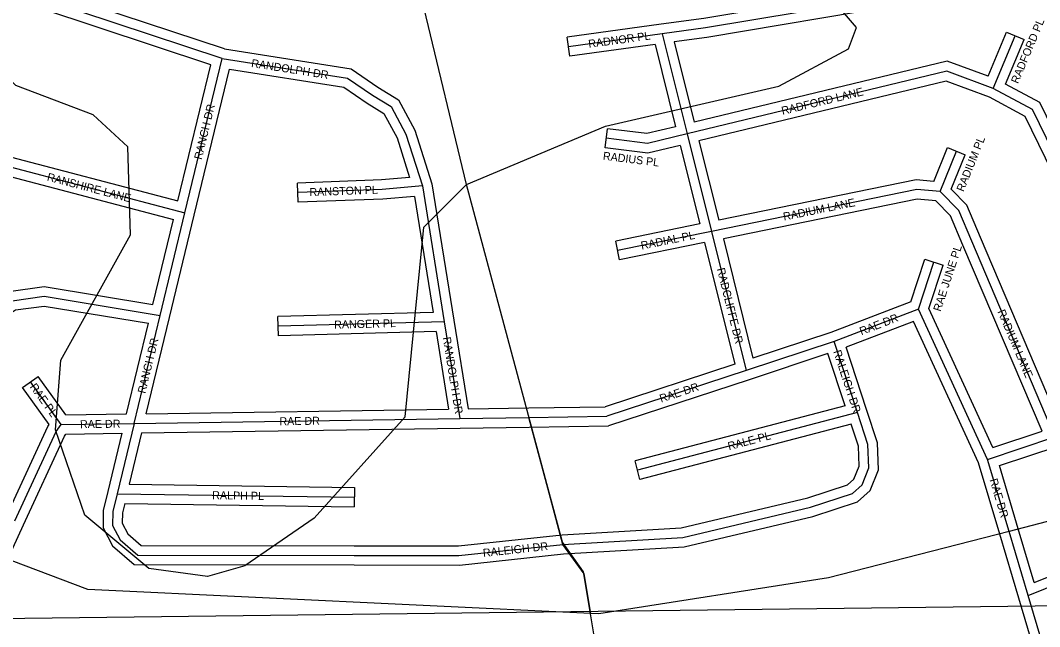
# Model space of a CAD drawing. Extents: x 457167 to 656239, y 1787309 to 1969297.
# Drawn here: x 581357 to 584541, y 1882291 to 1884185 of the extents above; entities that cross this region are included whole.
import ezdxf

# ---------------------------------------------------------------- set-up
doc = ezdxf.new("R2010")
doc.units = 0
for name, color, linetype in [('Level 1', 7, 'Continuous'), ('Level 31', 7, 'Continuous'), ('Level 32', 7, 'Continuous'), ('Level 34', 7, 'Continuous'), ('Level 5', 7, 'Continuous'), ('Level 7', 7, 'Continuous')]:
    doc.layers.add(name, color=color, linetype=linetype)

msp = doc.modelspace()

# ---------------------------------------------------------------- linework, layer by layer
at = {"layer": 'Level 1'}
msp.add_line((579980.794, 1882300.366), (585153.869, 1882363.496), dxfattribs=at)
at = {"layer": 'Level 31'}
for p, q in [((581987.025, 1884066.312), (581428.539, 1884251.436)), ((583362.214, 1884142.857), (583069.505, 1884102.706)), ((583362.214, 1884142.857), (583440.168, 1883830.702)), ((584396.262, 1883972.476), (584464.965, 1884136.707)), ((581870.919, 1883583.996), (581987.025, 1884066.312)), ((583440.168, 1883830.702), (583516.229, 1883525.824)), ((584229.923, 1883650.251), (584280.739, 1883776.335)), ((581235.733, 1883751.094), (581870.919, 1883583.996)), ((582612.845, 1883667.608), (582681.03, 1883243.47)), ((581793.62, 1883263.422), (581870.919, 1883583.996)), ((583516.229, 1883525.824), (583222.524, 1883466.036)), ((583516.229, 1883525.824), (583624.164, 1883091.065)), ((584588.831, 1882883.733), (584328.863, 1883494.785)), ((584162.732, 1883282.742), (584210.729, 1883429.56)), ((584162.732, 1883282.742), (583898.846, 1883181.801)), ((584378.441, 1882813.231), (584162.732, 1883282.742)), ((581711.834, 1882925.766), (581793.62, 1883263.422)), ((582681.03, 1883243.47), (582161.892, 1883229.593)), ((582681.03, 1883243.47), (582729.735, 1882940.826)), ((583898.846, 1883181.801), (583624.164, 1883091.065)), ((583971.575, 1882960.203), (583898.846, 1883181.801)), ((583624.164, 1883091.065), (583189.064, 1882948.281)), ((581483.76, 1882922.588), (581388.284, 1883055.509)), ((583971.575, 1882960.203), (583284.479, 1882780.093)), ((581711.834, 1882925.766), (582729.735, 1882940.826)), ((582729.735, 1882940.826), (582945.722, 1882944.398)), ((582945.722, 1882944.398), (583189.064, 1882948.281)), ((581339.381, 1882621.423), (581468.13, 1882900.801)), ((581468.13, 1882900.801), (581483.76, 1882922.588)), ((581483.76, 1882922.588), (581711.834, 1882925.766)), ((581711.834, 1882925.766), (581659.229, 1882706.234)), ((584378.441, 1882813.231), (584588.831, 1882883.733)), ((584445.441, 1882588.372), (584378.441, 1882813.231)), ((581659.229, 1882706.234), (582400.349, 1882695.296)), ((584504.858, 1882388.62), (584445.441, 1882588.372)), ((581723.417, 1882514.831), (582399.989, 1882513.841)), ((584504.858, 1882388.62), (584806, 1882508.766))]:
    msp.add_line(p, q, dxfattribs=at)
for points in [[(584894.709, 1882986.781), (585029.663, 1883032.34), (585100.014, 1883061.296), (585147.197, 1883116.841), (585136.602, 1883231.772), (584675.184, 1884453.03), (584088.604, 1884260.347), (583496.795, 1884161.502), (583362.214, 1884142.857)], [(581987.025, 1884066.312), (582378.453, 1884004.803), (582456.911, 1883951.192), (582515.049, 1883915.44), (582561.319, 1883829.892), (582612.845, 1883667.608)], [(584396.262, 1883972.476), (584250.689, 1884026.576), (583440.168, 1883830.702)], [(584894.709, 1882986.781), (584777.762, 1883375.371), (584518.595, 1883906.783), (584396.262, 1883972.476)], [(583440.168, 1883830.702), (583315.741, 1883800.765), (583187.269, 1883816.654)], [(582612.845, 1883667.608), (582486.864, 1883656.585), (582223.475, 1883646.928)], [(584229.923, 1883650.251), (584157.094, 1883656.574), (583516.229, 1883525.824)], [(584328.863, 1883494.785), (584288.015, 1883590.865), (584229.923, 1883650.251)], [(581021.589, 1882767.886), (581234.678, 1883227.456), (581266.887, 1883268.483), (581331.539, 1883309.08), (581431.127, 1883323.061), (581793.62, 1883263.422)], [(583051.502, 1882548.187), (583425.934, 1882569.996), (583824.683, 1882664.488), (583956.454, 1882707.504), (583986.087, 1882733.992), (584006.865, 1882786.68), (584004.462, 1882860.139), (583971.575, 1882960.203)], [(581659.229, 1882706.234), (581645.439, 1882650.625), (581645.033, 1882606.626), (581668.164, 1882562.216), (581723.417, 1882514.831)], [(582399.989, 1882513.841), (582726.664, 1882513.193), (583051.502, 1882548.187)], [(584738.338, 1881395.436), (584740.629, 1881595.434), (584504.858, 1882388.62)]]:
    msp.add_lwpolyline(points, dxfattribs=at)
at = {"layer": 'Level 32'}
for p, q in [((581994.122, 1884095.566), (581436.484, 1884280.407)), ((581951.402, 1884046.514), (581420.594, 1884222.462)), ((583358.136, 1884172.58), (583065.429, 1884132.429)), ((584379.706, 1884010.633), (584437.289, 1884148.285)), ((584437.289, 1884148.285), (584492.641, 1884125.128)), ((583073.584, 1884072.983), (583065.429, 1884132.429)), ((583339.629, 1884109.476), (583073.584, 1884072.983)), ((583339.629, 1884109.476), (583403.73, 1883852.791)), ((583399.413, 1884117.723), (583462.062, 1883866.857)), ((584434.449, 1883986.021), (584492.641, 1884125.128)), ((581848.923, 1883620.803), (581951.402, 1884046.513)), ((581900.087, 1883576.974), (582009.715, 1884032.377)), ((583183.586, 1883786.881), (583190.951, 1883846.428)), ((583418.262, 1883794.574), (583479.535, 1883548.971)), ((583476.593, 1883808.64), (583538.383, 1883560.961)), ((584210.399, 1883682.059), (584252.915, 1883787.55)), ((584252.915, 1883787.55), (584308.565, 1883765.119)), ((581256.771, 1883776.581), (581848.923, 1883620.803)), ((584265.076, 1883657.216), (584308.565, 1883765.119)), ((581236.671, 1883719.826), (581834.866, 1883562.459)), ((582224.575, 1883616.947), (582222.376, 1883676.908)), ((582642.113, 1883674.565), (582710.65, 1883248.231)), ((582587.656, 1883635.287), (582645.972, 1883272.543)), ((581822.785, 1883256.389), (581900.084, 1883576.963)), ((581770.99, 1883297.549), (581834.867, 1883562.459)), ((583479.535, 1883548.969), (583216.54, 1883495.434)), ((583552.885, 1883502.683), (583645.484, 1883129.701)), ((584605.568, 1882921.028), (584356.469, 1883506.53)), ((583228.509, 1883436.639), (583216.54, 1883495.434)), ((583494.041, 1883490.691), (583228.509, 1883436.639)), ((583494.041, 1883490.691), (583588.334, 1883110.881)), ((584548.516, 1882901.862), (584301.257, 1883483.04)), ((584138.661, 1883305.653), (584182.214, 1883438.881)), ((584182.214, 1883438.881), (584239.244, 1883420.236)), ((584194.899, 1883284.588), (584239.244, 1883420.236)), ((584138.661, 1883305.655), (583888.778, 1883210.069)), ((584394.454, 1882850.236), (584194.899, 1883284.587)), ((581750.107, 1882956.336), (581822.779, 1883256.359)), ((582645.972, 1883272.543), (582161.091, 1883259.583)), ((582162.694, 1883199.602), (582161.091, 1883259.583)), ((582710.649, 1883248.236), (582755.226, 1882971.251)), ((581688.154, 1882955.439), (581756.854, 1883239.066)), ((584147.204, 1883244.681), (583936.266, 1883163.992)), ((584350.296, 1882802.631), (584147.204, 1883244.681)), ((582655.584, 1883212.777), (582162.694, 1883199.602)), ((582655.584, 1883212.777), (582694.605, 1882970.31)), ((583888.778, 1883210.069), (583645.484, 1883129.701)), ((584000.08, 1882969.558), (583936.266, 1883163.992)), ((583879.716, 1883143.885), (583633.575, 1883062.577)), ((583933.13, 1882981.14), (583879.717, 1883143.886)), ((583588.334, 1883110.881), (583184.036, 1882978.205)), ((581363.919, 1883038.007), (581412.65, 1883073.011)), ((581498.994, 1882952.803), (581412.65, 1883073.011)), ((583633.519, 1883062.559), (583194.095, 1882918.356)), ((581446.832, 1882922.577), (581363.919, 1883038.007)), ((581750.107, 1882956.336), (582694.604, 1882970.31)), ((582755.225, 1882971.251), (582945.225, 1882974.394)), ((582945.244, 1882974.394), (583184.036, 1882978.205)), ((583933.129, 1882981.139), (583276.872, 1882809.113)), ((581498.995, 1882952.803), (581688.154, 1882955.439)), ((581324.693, 1882661.226), (581442.085, 1882915.96)), ((581442.085, 1882915.96), (581446.832, 1882922.577)), ((581499.314, 1882892.8), (581673.668, 1882895.23)), ((581673.668, 1882895.23), (581630.054, 1882713.225)), ((581735.579, 1882896.112), (581697.134, 1882735.677)), ((581735.579, 1882896.112), (582730.18, 1882910.827)), ((582730.233, 1882910.828), (582946.219, 1882914.401)), ((582946.201, 1882914.401), (583194.095, 1882918.356)), ((583951.886, 1882924.026), (583292.087, 1882751.072)), ((584394.454, 1882850.236), (584548.516, 1882901.862)), ((581366.627, 1882608.866), (581494.178, 1882885.641)), ((581494.178, 1882885.641), (581499.314, 1882892.801)), ((584415.476, 1882793.999), (584598.364, 1882855.286)), ((583292.087, 1882751.072), (583276.872, 1882809.113)), ((584416.69, 1882579.805), (584350.295, 1882802.631)), ((584474.194, 1882596.938), (584415.476, 1882793.999)), ((581697.134, 1882735.678), (582400.792, 1882725.294)), ((582400.792, 1882725.294), (582399.907, 1882665.298)), ((581682.613, 1882675.883), (582399.907, 1882665.298)), ((581316.111, 1882500.154), (581366.588, 1882608.78)), ((584476.103, 1882380.066), (584416.687, 1882579.818)), ((584524.249, 1882428.656), (584474.197, 1882596.925)), ((581734.539, 1882544.814), (582400.033, 1882543.841)), ((584524.249, 1882428.656), (584794.883, 1882536.631)), ((581712.297, 1882484.846), (582399.946, 1882483.841))]:
    msp.add_line(p, q, dxfattribs=at)
for points in [[(584904.304, 1882958.356), (585040.181, 1883004.226), (585118.166, 1883036.325), (585178.228, 1883107.033), (585166.102, 1883238.573), (584693.099, 1884490.492), (584081.411, 1884289.562), (583492.264, 1884191.162), (583358.096, 1884172.574)], [(584914.499, 1883025.124), (585019.145, 1883060.453), (585081.863, 1883086.267), (585116.165, 1883126.65), (585107.101, 1883224.971), (584657.268, 1884415.567), (584095.799, 1884231.132), (583501.325, 1884131.843), (583399.413, 1884117.723)], [(581994.121, 1884095.566), (582389.793, 1884033.39), (582473.241, 1883976.37), (582537.612, 1883936.784), (582589.054, 1883841.671), (582642.113, 1883674.565)], [(584379.706, 1884010.633), (584252.549, 1884057.891), (583462.061, 1883866.857)], [(582009.715, 1884032.377), (582367.114, 1883976.216), (582440.582, 1883926.015), (582492.485, 1883894.096), (582533.583, 1883818.112), (582572.917, 1883694.229)], [(584383.883, 1883945.071), (584248.828, 1883995.262), (583476.593, 1883808.64)], [(584914.498, 1883025.125), (584805.791, 1883386.341), (584541.316, 1883928.635), (584434.45, 1883986.021)], [(584857.614, 1883005.94), (584749.734, 1883364.401), (584495.874, 1883884.932), (584383.883, 1883945.07)], [(583403.73, 1883852.792), (583314.018, 1883831.207), (583190.951, 1883846.428)], [(583418.262, 1883794.573), (583317.464, 1883770.322), (583183.586, 1883786.881)], [(582572.918, 1883694.229), (582485.004, 1883686.537), (582222.376, 1883676.908)], [(584210.399, 1883682.059), (584155.358, 1883686.838), (583538.383, 1883560.961)], [(582587.656, 1883635.286), (582488.722, 1883626.633), (582224.575, 1883616.947)], [(584356.471, 1883506.523), (584313.414, 1883607.803), (584265.076, 1883657.216)], [(584216.252, 1883621.323), (584158.832, 1883626.31), (583552.885, 1883502.683)], [(584301.254, 1883483.047), (584262.618, 1883573.926), (584216.253, 1883621.323)], [(581006.963, 1882807.659), (581208.928, 1883243.241), (581246.513, 1883291.114), (581321.017, 1883337.898), (581431.485, 1883353.406), (581770.989, 1883297.549)], [(581061.455, 1882782.545), (581260.429, 1883211.673), (581287.261, 1883245.851), (581342.061, 1883280.261), (581430.769, 1883292.716), (581756.854, 1883239.066)], [(583053.984, 1882518.279), (583430.299, 1882540.198), (583832.81, 1882635.582), (583971.751, 1882680.939), (584011.385, 1882716.366), (584037.052, 1882781.451), (584034.306, 1882865.419), (584000.076, 1882969.571)], [(583049.022, 1882578.094), (583421.57, 1882599.793), (583816.554, 1882693.394), (583941.156, 1882734.069), (583960.789, 1882751.618), (583976.678, 1882791.908), (583974.619, 1882854.858), (583951.886, 1882924.027)], [(581630.109, 1882713.455), (581615.473, 1882654.426), (581614.964, 1882599.411), (581644.234, 1882543.216), (581712.297, 1882484.846)], [(581682.613, 1882675.883), (581675.405, 1882646.824), (581675.102, 1882613.84), (581692.094, 1882581.215), (581734.539, 1882544.816)], [(582400.049, 1882543.842), (582725.083, 1882543.197), (583049.023, 1882578.093)], [(582399.929, 1882483.841), (582728.247, 1882483.189), (583053.984, 1882518.28)], [(584708.684, 1881425.757), (584710.579, 1881591.237), (584476.1, 1882380.072)]]:
    msp.add_lwpolyline(points, dxfattribs=at)
at = {"layer": 'Level 5'}
for p, q in [((582750.925, 1883671.995), (582618.126, 1884222.357)), ((583049.864, 1882554.629), (582750.925, 1883671.995)), ((583008.874, 1882707.908), (582945.722, 1882944.398)), ((583051.502, 1882548.187), (583008.874, 1882707.908))]:
    msp.add_line(p, q, dxfattribs=at)
for points in [[(585536.841, 1882945.551), (584681.579, 1882649.371), (584445.441, 1882588.372)], [(584445.441, 1882588.372), (583881.508, 1882443.286), (583163.997, 1882330.873), (583138.87, 1882332.013)], [(583562.149, 1878269.148), (583396.553, 1879336.403), (583447.127, 1879836.515), (583614.304, 1880261.506), (583581.417, 1880695.026), (583548.136, 1880753.418), (583506.643, 1880953.552), (583373.754, 1881395.512), (583182.861, 1882212.671), (583149.579, 1882262.722), (583116.457, 1882462.827), (583049.864, 1882554.629)], [(583138.87, 1882332.013), (583118.12, 1882456.418), (583051.502, 1882548.187)], [(583138.87, 1882332.013), (581567.338, 1882407.144), (581288.904, 1882512.797)]]:
    msp.add_lwpolyline(points, dxfattribs=at)
at = {"layer": 'Level 7'}
for points in [[(582750.925, 1883671.995), (583184.609, 1883854.931), (583726.595, 1883979.427), (583943.466, 1884095.871), (583968.546, 1884162.562), (583918.594, 1884220.954), (583760.33, 1884346.156), (583176.664, 1884221.77), (582618.126, 1884222.357)], [(581466.327, 1882906.419), (581483.234, 1883123.165), (581700.393, 1883514.745), (581692.349, 1883789.841), (581584.076, 1883890.014), (581342.421, 1883981.975), (581100.924, 1884215.649)], [(582274.663, 1882630.466), (582558.412, 1882946.956), (582617.415, 1883538.771), (582750.925, 1883671.995)], [(582274.663, 1882630.466), (582057.751, 1882480.642), (581941.01, 1882447.431), (581757.647, 1882472.631), (581557.742, 1882639.553), (581466.327, 1882906.419)]]:
    msp.add_lwpolyline(points, dxfattribs=at)

# ---------------------------------------------------------------- texts
at = {"layer": 'Level 34'}
for s, rotation, p in [('RADFORD PL', 67.298158, (584473.387, 1883985.402)), ('RADNOR PL', 7.810242, (583132.84, 1884098.778)), ('RANDOLPH DR', 351.069317, (582076.721, 1884039.565)), ('RADFORD LANE', 13.585397, (583737.691, 1883889.745)), ('RANCH DR', 76.464028, (581923.322, 1883748.278)), ('RADIUM PL', 68.047233, (584303.279, 1883647.813)), ('RADIUS PL', 352.949292, (583175.553, 1883749.882)), ('RANSHIRE LANE', 345.260958, (581438.207, 1883684.906)), ('RANSTON PL', 2.099503, (582260.259, 1883635.768)), ('RADIUM LANE', 11.530842, (583742.414, 1883559.214)), ('RADIAL PL', 11.505581, (583297.798, 1883468.604)), ('RAE JUNE PL', 71.895922, (584231.653, 1883273.651)), ('RADCLIFFE DR', 283.942053, (583532.454, 1883408.6)), ('RADIUM LANE', 293.046536, (584408.69, 1883275.225)), ('RANGER PL', 1.530778, (582337.259, 1883221.776)), ('RAE DR', 20.932275, (583984.069, 1883201.018)), ('RANCH DR', 76.383256, (581746.969, 1883017.726)), ('RANDOLPH DR', 279.141736, (582676.304, 1883194.177)), ('RALEIGH DR', 288.169461, (583895.933, 1883150.597)), ('RAE PL', 305.689217, (581385.168, 1883039.946)), ('RAE DR', 18.167308, (583358.441, 1882990.709)), ('RAE DR', 0.797861, (581543.173, 1882910.916)), ('RAE DR', 0.847317, (582166.173, 1882919.986)), ('RALE PL', 14.688142, (583570.416, 1882842.125)), ('RAE DR', 286.591864, (584384.313, 1882749.753)), ('RALPH PL', 359.154211, (581955.911, 1882689.355)), ('RALEIGH DR', 6.148317, (582803.054, 1882508.85))]:
    msp.add_text(s, height=25, rotation=rotation, dxfattribs=at).set_placement(p)

doc.saveas('drawing.dxf')
